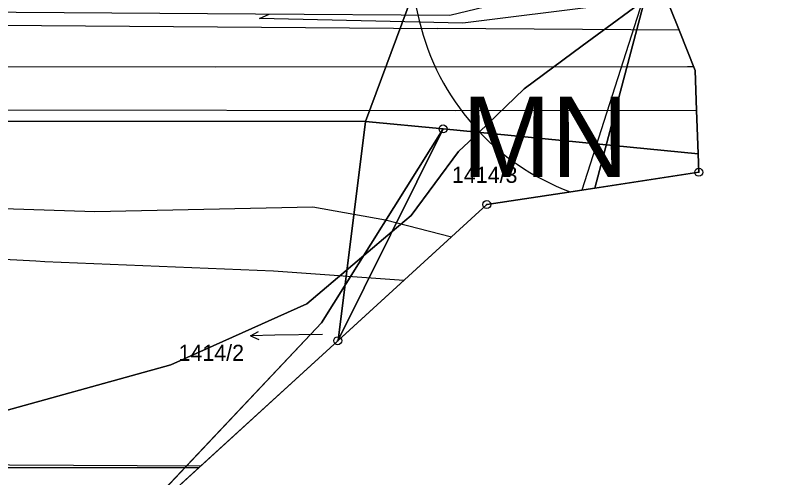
# Model space of a CAD drawing. Extents: x -706130 to -698555, y -971544 to -967260.
# Drawn here: x -705401.2 to -705303.9, y -969623.5 to -969565.9 of the extents above; entities that cross this region are included whole.
import ezdxf

# ---------------------------------------------------------------- set-up
doc = ezdxf.new("R2010")
doc.units = 0
for name, color, linetype in [('BPEJ hranice S', 7, 'Continuous'), ('BPEJ I-II trida ochrany S', 7, 'Continuous'), ('Hranice řešeného území', 7, 'Continuous'), ('KN_Hranice obce', 7, 'Continuous'), ('KN_Hranice_katastrální území', 7, 'Continuous'), ('KN_Hranice_parcel', 7, 'Continuous'), ('KN_Hranice_parcel_vnitrni_kresba', 7, 'Continuous'), ('KN_Parcelni cisla', 7, 'Continuous'), ('KN_Parcelni cisla_sipky', 7, 'Continuous'), ('KN_Polygon parcely', 7, 'Continuous'), ('KN_POZEMKY_14_OSTATNI PLOCHA', 7, 'Continuous'), ('KN_POZEMKY_2_ORNA PUDA', 7, 'Continuous'), ('KN_VYUZITI_16_ostatni plocha_silnice', 7, 'Continuous'), ('KN_VYUZITI_26_ostatni plocha_jina plocha', 7, 'Continuous'), ('KN_Značky bodu BP', 7, 'Continuous'), ('Komunikace I třídy osy N', 7, 'Continuous'), ('Koridor cyklostezka Svate Zdislavy N', 7, 'Continuous'), ('Koridor cyklostezka Svate Zdislavy srafy N', 7, 'Continuous'), ('Koridor silnicni_D03_silnice I tridy N', 7, 'Continuous'), ('Koridor silnicni_D03_silnice I tridy srafy N', 7, 'Continuous'), ('OP lesa 30 m', 7, 'Continuous'), ('OP silnic S', 7, 'Continuous'), ('Plochy doprava silniční - silnice I třídy S', 7, 'Continuous'), ('Plochy smíšené nezastavěného území všeobecné S', 7, 'Continuous'), ('Plochy zemědělské všeobecné CELEK S', 7, 'Continuous'), ('Povodi vodniho toku S', 7, 'Continuous'), ('Regulační bloky v krajině S', 7, 'Continuous'), ('Regulační bloky zastavěné S', 7, 'Continuous'), ('Regulační kódy v krajině S', 7, 'Continuous'), ('Spoje_dálkový komunikační kabel S', 7, 'Continuous'), ('Spoje_dálkový optický komunikační kabel S', 7, 'Continuous'), ('Trasy cykloturistické N', 7, 'Continuous'), ('VPS dopravni infrastruktury_obrys N', 7, 'Continuous'), ('VPS dopravni infrastruktury_plochy N', 7, 'Continuous'), ('Zábory hodnocené - koridory', 7, 'Continuous')]:
    doc.layers.add(name, color=color, linetype=linetype)

msp = doc.modelspace()

# ---------------------------------------------------------------- linework, layer by layer
at = {"layer": 'BPEJ hranice S'}
for points in [[(-705320.511, -969562.335), (-705320.926, -969562.688), (-705330.424, -969569.698), (-705337.681, -969575.055), (-705343.362, -969580.491), (-705345.863, -969582.885), (-705351.792, -969590.833), (-705354.18, -969592.852), (-705357.7, -969595.83), (-705359.065, -969596.985), (-705364.836, -969601.866), (-705375.298, -969606.551), (-705381.793, -969609.459), (-705405.865, -969616.102), (-705428.514, -969619.661), (-705463.281, -969620.692), (-705492.956, -969621.522), (-705520.349, -969621.107), (-705544.317, -969623.754), (-705556.463, -969626.848), (-705556.464, -969626.848)], [(-705556.464, -969626.848), (-705480.64, -969625.23), (-705434.89, -969632.73), (-705401.38, -969643.36), (-705380.38, -969647.72), (-705390.94, -969633.83), (-705360.96, -969606.47), (-705342.35, -969589.48), (-705332.94, -969588.05), (-705328.86, -969587.43), (-705315.88, -969585.46), (-705315.96, -969583.15), (-705316.15, -969577.72), (-705316.33, -969572.76), (-705318.33, -969567.76), (-705320.511, -969562.335)], [(-705405.865, -969616.102), (-705381.793, -969609.459), (-705375.298, -969606.551), (-705364.836, -969601.866), (-705359.065, -969596.985), (-705357.7, -969595.83), (-705354.18, -969592.852), (-705351.792, -969590.833), (-705345.863, -969582.885), (-705343.362, -969580.491), (-705337.681, -969575.055), (-705330.424, -969569.698), (-705320.926, -969562.688)], [(-705327.673, -969564.669), (-705345.351, -969566.887), (-705370.725, -969566.3), (-705369.518, -969565.752)]]:
    msp.add_lwpolyline(points, dxfattribs=at)
at = {"layer": 'BPEJ I-II trida ochrany S'}
for p, q in [((-705357.51, -969579.12), (-705551.76, -969579.02)), ((-705347.81, -969580.06), (-705357.51, -969579.12)), ((-705357.699, -969595.829), (-705347.81, -969580.06)), ((-705375.298, -969606.551), (-705364.836, -969601.866))]:
    msp.add_line(p, q, dxfattribs=at)
for points in [[(-705364.836, -969601.866), (-705359.065, -969596.985), (-705357.7, -969595.83), (-705357.699, -969595.829)], [(-705405.865, -969616.102), (-705381.793, -969609.459), (-705375.298, -969606.551)]]:
    msp.add_lwpolyline(points, dxfattribs=at)
at = {"layer": 'Hranice řešeného území'}
msp.add_lwpolyline([(-705244.73, -969495.49), (-705261.6, -969505.35), (-705303.93, -969547.8), (-705321.55, -969559.75), (-705318.33, -969567.76), (-705316.33, -969572.76), (-705316.15, -969577.72), (-705315.96, -969583.15), (-705315.88, -969585.46), (-705328.86, -969587.43), (-705332.94, -969588.05), (-705342.35, -969589.48), (-705360.96, -969606.47), (-705390.94, -969633.83), (-705380.38, -969647.72), (-705401.38, -969643.36), (-705434.89, -969632.73), (-705480.64, -969625.23), (-705593.1, -969627.63), (-705623.83, -969679.01), (-705687.4, -969678.25), (-705740.87, -969647.85)], dxfattribs=at)
at = {"layer": 'KN_Hranice obce'}
msp.add_lwpolyline([(-705740.87, -969647.85), (-705687.4, -969678.25), (-705623.83, -969679.01), (-705593.1, -969627.63), (-705480.64, -969625.23), (-705434.89, -969632.73), (-705401.38, -969643.36), (-705380.38, -969647.72), (-705390.94, -969633.83), (-705360.96, -969606.47), (-705342.35, -969589.48), (-705332.94, -969588.05), (-705328.86, -969587.43), (-705315.88, -969585.46), (-705315.96, -969583.15), (-705316.15, -969577.72), (-705316.33, -969572.76), (-705318.33, -969567.76), (-705321.55, -969559.75), (-705303.93, -969547.8), (-705261.6, -969505.35), (-705244.73, -969495.49)], dxfattribs=at)
at = {"layer": 'KN_Hranice_katastrální území'}
msp.add_lwpolyline([(-705740.87, -969647.85), (-705687.4, -969678.25), (-705623.83, -969679.01), (-705593.1, -969627.63), (-705480.64, -969625.23), (-705434.89, -969632.73), (-705401.38, -969643.36), (-705380.38, -969647.72), (-705390.94, -969633.83), (-705360.96, -969606.47), (-705342.35, -969589.48), (-705332.94, -969588.05), (-705328.86, -969587.43), (-705315.88, -969585.46), (-705315.96, -969583.15), (-705316.15, -969577.72), (-705316.33, -969572.76), (-705318.33, -969567.76), (-705321.55, -969559.75), (-705303.93, -969547.8), (-705261.6, -969505.35), (-705244.73, -969495.49)], dxfattribs=at)
at = {"layer": 'KN_Hranice_parcel'}
for p, q in [((-705360.96, -969606.47), (-705347.81, -969580.06)), ((-705347.81, -969580.06), (-705315.96, -969583.15)), ((-705332.94, -969588.05), (-705328.86, -969587.43)), ((-705342.35, -969589.48), (-705332.94, -969588.05)), ((-705360.96, -969606.47), (-705342.35, -969589.48)), ((-705390.94, -969633.83), (-705360.96, -969606.47))]:
    msp.add_line(p, q, dxfattribs=at)
for points in [[(-705347.81, -969580.06), (-705357.51, -969579.12), (-705551.76, -969579.02), (-705765.75, -969577.73), (-705800.04, -969575.55), (-705821.47, -969570.79), (-705834.84, -969565.35), (-705860.02, -969551.46), (-705883.64, -969534.42), (-705897.3, -969526.11), (-705911.46, -969518.58), (-705918, -969517.26)], [(-705315.96, -969583.15), (-705316.15, -969577.72), (-705316.33, -969572.76), (-705318.33, -969567.76), (-705321.55, -969559.75)], [(-705390.94, -969633.83), (-705362.98, -969604.25), (-705347.81, -969580.06)], [(-705328.86, -969587.43), (-705315.88, -969585.46), (-705315.96, -969583.15)]]:
    msp.add_lwpolyline(points, dxfattribs=at)
at = {"layer": 'KN_Hranice_parcel_vnitrni_kresba'}
for p, q in [((-705550.56, -969565.94), (-705348.52, -969567.55)), ((-705318.33, -969567.76), (-705348.52, -969567.55)), ((-705551.65, -969577.55), (-705346.27, -969577.74)), ((-705346.27, -969577.74), (-705316.15, -969577.72))]:
    msp.add_line(p, q, dxfattribs=at)
at = {"layer": 'KN_Parcelni cisla_sipky'}
for p, q in [((-705371.831, -969605.842), (-705370.838, -969605.324)), ((-705368.83, -969605.79), (-705371.831, -969605.842)), ((-705371.831, -969605.842), (-705370.82, -969606.326)), ((-705362.84, -969605.68), (-705368.83, -969605.79))]:
    msp.add_line(p, q, dxfattribs=at)
at = {"layer": 'KN_Polygon parcely'}
for points in [[(-705480.64, -969625.23), (-705434.89, -969632.73), (-705401.38, -969643.36), (-705390.94, -969633.83), (-705362.98, -969604.25), (-705347.81, -969580.06), (-705357.51, -969579.12), (-705551.76, -969579.02), (-705765.75, -969577.73), (-705800.04, -969575.55), (-705821.47, -969570.79), (-705834.84, -969565.35), (-705860.02, -969551.46), (-705883.64, -969534.42), (-705897.3, -969526.11), (-705911.46, -969518.58), (-705918, -969517.26), (-705903.89, -969529.84), (-705882.7, -969548.73), (-705862.83, -969579.64), (-705856.81, -969592.97), (-705847.39, -969627.87), (-705593.1, -969627.63)], [(-705347.81, -969580.06), (-705362.98, -969604.25), (-705390.94, -969633.83), (-705360.96, -969606.47)], [(-705315.88, -969585.46), (-705315.96, -969583.15), (-705347.81, -969580.06), (-705360.96, -969606.47), (-705342.35, -969589.48), (-705332.94, -969588.05), (-705328.86, -969587.43)]]:
    msp.add_lwpolyline(points, close=True, dxfattribs=at)
msp.add_lwpolyline([(-705765.75, -969577.73), (-705551.76, -969579.02), (-705357.51, -969579.12), (-705347.81, -969580.06), (-705315.96, -969583.15), (-705316.15, -969577.72), (-705316.33, -969572.76), (-705318.33, -969567.76), (-705321.55, -969559.75), (-705346.96, -969565.91), (-705371.24, -969565.74), (-705550.52, -969564.48), (-705785.53, -969562.92)], dxfattribs=at)
at = {"layer": 'KN_POZEMKY_14_OSTATNI PLOCHA'}
for p, q in [((-705321.55, -969559.75), (-705318.33, -969567.76)), ((-705318.33, -969567.76), (-705316.33, -969572.76)), ((-705316.33, -969572.76), (-705316.15, -969577.72)), ((-705316.15, -969577.72), (-705315.96, -969583.15)), ((-705357.51, -969579.12), (-705551.76, -969579.02)), ((-705347.81, -969580.06), (-705357.51, -969579.12)), ((-705362.98, -969604.25), (-705347.81, -969580.06)), ((-705360.96, -969606.47), (-705347.81, -969580.06)), ((-705347.81, -969580.06), (-705360.96, -969606.47)), ((-705347.81, -969580.06), (-705315.96, -969583.15)), ((-705315.96, -969583.15), (-705347.81, -969580.06)), ((-705315.96, -969583.15), (-705315.88, -969585.46)), ((-705315.88, -969585.46), (-705328.86, -969587.43)), ((-705328.86, -969587.43), (-705332.94, -969588.05)), ((-705332.94, -969588.05), (-705342.35, -969589.48)), ((-705342.35, -969589.48), (-705360.96, -969606.47)), ((-705390.94, -969633.83), (-705362.98, -969604.25)), ((-705360.96, -969606.47), (-705390.94, -969633.83))]:
    msp.add_line(p, q, dxfattribs=at)
at = {"layer": 'KN_POZEMKY_2_ORNA PUDA'}
for p, q in [((-705551.76, -969579.02), (-705357.51, -969579.12)), ((-705357.51, -969579.12), (-705347.81, -969580.06)), ((-705347.81, -969580.06), (-705362.98, -969604.25)), ((-705362.98, -969604.25), (-705390.94, -969633.83))]:
    msp.add_line(p, q, dxfattribs=at)
at = {"layer": 'KN_VYUZITI_16_ostatni plocha_silnice'}
for p, q in [((-705321.55, -969559.75), (-705318.33, -969567.76)), ((-705318.33, -969567.76), (-705316.33, -969572.76)), ((-705316.33, -969572.76), (-705316.15, -969577.72)), ((-705316.15, -969577.72), (-705315.96, -969583.15)), ((-705357.51, -969579.12), (-705551.76, -969579.02)), ((-705347.81, -969580.06), (-705357.51, -969579.12)), ((-705315.96, -969583.15), (-705347.81, -969580.06))]:
    msp.add_line(p, q, dxfattribs=at)
at = {"layer": 'KN_VYUZITI_26_ostatni plocha_jina plocha'}
for p, q in [((-705362.98, -969604.25), (-705347.81, -969580.06)), ((-705360.96, -969606.47), (-705347.81, -969580.06)), ((-705347.81, -969580.06), (-705360.96, -969606.47)), ((-705347.81, -969580.06), (-705315.96, -969583.15)), ((-705315.96, -969583.15), (-705315.88, -969585.46)), ((-705315.88, -969585.46), (-705328.86, -969587.43)), ((-705328.86, -969587.43), (-705332.94, -969588.05)), ((-705332.94, -969588.05), (-705342.35, -969589.48)), ((-705342.35, -969589.48), (-705360.96, -969606.47)), ((-705390.94, -969633.83), (-705362.98, -969604.25)), ((-705360.96, -969606.47), (-705390.94, -969633.83))]:
    msp.add_line(p, q, dxfattribs=at)
at = {"layer": 'KN_Značky bodu BP'}
for centre, radius in [((-705347.81, -969580.06), 0.5), ((-705347.81, -969580.06), 0.0303), ((-705315.88, -969585.46), 0.5), ((-705315.88, -969585.46), 0.0303), ((-705342.35, -969589.48), 0.5), ((-705342.35, -969589.48), 0.0303), ((-705360.96, -969606.47), 0.5), ((-705360.96, -969606.47), 0.0303)]:
    msp.add_circle(centre, radius, dxfattribs=at)
at = {"layer": 'Komunikace I třídy osy N'}
msp.add_lwpolyline([(-705477.302, -969571.891), (-705470.213, -969571.953), (-705443.107, -969572.137), (-705412.678, -969572.258), (-705376.247, -969572.314), (-705317.303, -969572.291), (-705316.518, -969572.29)], dxfattribs=at)
at = {"layer": 'Koridor cyklostezka Svate Zdislavy N'}
msp.add_lwpolyline([(-705244.73, -969495.49), (-705274.851, -969508.46), (-705301.448, -969528.956), (-705305.728, -969533.069), (-705309.476, -969537.663), (-705313.84, -969545.883), (-705321.55, -969559.75), (-705328.86, -969587.43), (-705332.94, -969588.05), (-705342.35, -969589.48), (-705360.911, -969606.426), (-705357.51, -969579.12), (-705345.744, -969547.604), (-705321.605, -969528.922), (-705308.791, -969519.732), (-705286.806, -969502.972), (-705280.863, -969498.442), (-705274.77, -969494.338), (-705267.963, -969490.662), (-705257.364, -969487.11), (-705253.933, -969485.972)], dxfattribs=at)
at = {"layer": 'Koridor cyklostezka Svate Zdislavy srafy N'}
msp.add_lwpolyline([(-705253.933, -969485.972), (-705257.364, -969487.11), (-705267.963, -969490.662), (-705274.77, -969494.338), (-705280.863, -969498.442), (-705286.806, -969502.972), (-705308.791, -969519.732), (-705321.605, -969528.922), (-705345.744, -969547.604), (-705357.51, -969579.12), (-705360.911, -969606.426), (-705342.35, -969589.48), (-705332.94, -969588.05), (-705328.86, -969587.43), (-705321.55, -969559.75), (-705313.84, -969545.883), (-705309.476, -969537.663), (-705305.728, -969533.069), (-705301.448, -969528.956), (-705274.851, -969508.46), (-705244.73, -969495.49)], dxfattribs=at)
at = {"layer": 'Koridor silnicni_D03_silnice I tridy N'}
msp.add_lwpolyline([(-705278.461, -969522.259), (-705303.93, -969547.8), (-705321.55, -969559.75), (-705318.33, -969567.76), (-705316.33, -969572.76), (-705316.15, -969577.72), (-705315.96, -969583.15), (-705315.88, -969585.46), (-705328.86, -969587.43), (-705332.94, -969588.05), (-705342.35, -969589.48), (-705360.96, -969606.47), (-705378.317, -969622.31), (-705412.815, -969622.257), (-705443.376, -969622.136), (-705470.601, -969621.951), (-705477.749, -969621.889), (-705477.76, -969621.889)], dxfattribs=at)
at = {"layer": 'Koridor silnicni_D03_silnice I tridy srafy N'}
for points in [[(-705378.317, -969622.31), (-705360.96, -969606.47), (-705342.35, -969589.48), (-705332.94, -969588.05), (-705328.86, -969587.43), (-705315.88, -969585.46), (-705315.96, -969583.15), (-705316.15, -969577.72), (-705316.33, -969572.76), (-705318.33, -969567.76), (-705321.55, -969559.75), (-705303.93, -969547.8), (-705278.461, -969522.259)], [(-705477.76, -969621.889), (-705477.749, -969621.889), (-705470.601, -969621.951), (-705443.376, -969622.136), (-705412.815, -969622.257), (-705378.317, -969622.31)]]:
    msp.add_lwpolyline(points, dxfattribs=at)
at = {"layer": 'OP lesa 30 m'}
msp.add_line((-705352.774, -969557.91), (-705350.774, -969566.53), dxfattribs=at)
msp.add_arc((-705321.55, -969559.75), 30, 193.06256, 249.75513, dxfattribs=at)
at = {"layer": 'OP silnic S'}
msp.add_lwpolyline([(-705854.081, -969603.08), (-705841.397, -969608.08), (-705837.963, -969609.291), (-705825.151, -969613.291), (-705819.741, -969614.653), (-705800.991, -969618.278), (-705794.672, -969619.087), (-705784.909, -969619.707), (-705783.003, -969619.792), (-705768.371, -969620.162), (-705767.291, -969620.178), (-705680.409, -969620.499), (-705378.037, -969622.054)], dxfattribs=at)
at = {"layer": 'Plochy doprava silniční - silnice I třídy S'}
for p, q in [((-705551.76, -969579.02), (-705357.51, -969579.12)), ((-705357.51, -969579.12), (-705347.81, -969580.06)), ((-705347.81, -969580.06), (-705315.96, -969583.15))]:
    msp.add_line(p, q, dxfattribs=at)
msp.add_lwpolyline([(-705315.96, -969583.15), (-705316.15, -969577.72), (-705316.33, -969572.76), (-705318.33, -969567.76), (-705321.55, -969559.75)], dxfattribs=at)
at = {"layer": 'Plochy smíšené nezastavěného území všeobecné S'}
for p, q in [((-705347.81, -969580.06), (-705360.96, -969606.47)), ((-705315.96, -969583.15), (-705347.81, -969580.06)), ((-705332.94, -969588.05), (-705328.86, -969587.43)), ((-705342.35, -969589.48), (-705332.94, -969588.05)), ((-705360.96, -969606.47), (-705342.35, -969589.48))]:
    msp.add_line(p, q, dxfattribs=at)
msp.add_lwpolyline([(-705328.86, -969587.43), (-705315.88, -969585.46), (-705315.96, -969583.15)], dxfattribs=at)
at = {"layer": 'Plochy zemědělské všeobecné CELEK S'}
for p, q in [((-705357.51, -969579.12), (-705551.76, -969579.02)), ((-705347.81, -969580.06), (-705357.51, -969579.12)), ((-705360.96, -969606.47), (-705347.81, -969580.06)), ((-705390.94, -969633.83), (-705360.96, -969606.47))]:
    msp.add_line(p, q, dxfattribs=at)
at = {"layer": 'Povodi vodniho toku S'}
msp.add_lwpolyline([(-705740.87, -969647.85), (-705687.4, -969678.25), (-705623.83, -969679.01), (-705593.1, -969627.63), (-705480.64, -969625.23), (-705434.89, -969632.73), (-705401.38, -969643.36), (-705380.38, -969647.72), (-705390.94, -969633.83), (-705360.96, -969606.47), (-705342.35, -969589.48), (-705332.94, -969588.05), (-705328.86, -969587.43), (-705315.88, -969585.46), (-705315.96, -969583.15), (-705316.15, -969577.72), (-705316.33, -969572.76), (-705318.33, -969567.76), (-705321.55, -969559.75), (-705303.93, -969547.8), (-705261.6, -969505.35), (-705244.73, -969495.49)], dxfattribs=at)
at = {"layer": 'Regulační bloky v krajině S'}
for p, q in [((-705357.51, -969579.12), (-705551.76, -969579.02)), ((-705347.81, -969580.06), (-705357.51, -969579.12)), ((-705347.81, -969580.06), (-705360.96, -969606.47)), ((-705360.96, -969606.47), (-705347.81, -969580.06)), ((-705315.96, -969583.15), (-705347.81, -969580.06)), ((-705332.94, -969588.05), (-705328.86, -969587.43)), ((-705342.35, -969589.48), (-705332.94, -969588.05)), ((-705360.96, -969606.47), (-705342.35, -969589.48)), ((-705390.94, -969633.83), (-705360.96, -969606.47))]:
    msp.add_line(p, q, dxfattribs=at)
msp.add_lwpolyline([(-705328.86, -969587.43), (-705315.88, -969585.46), (-705315.96, -969583.15)], dxfattribs=at)
at = {"layer": 'Regulační bloky zastavěné S'}
for p, q in [((-705551.76, -969579.02), (-705357.51, -969579.12)), ((-705357.51, -969579.12), (-705347.81, -969580.06)), ((-705347.81, -969580.06), (-705315.96, -969583.15))]:
    msp.add_line(p, q, dxfattribs=at)
msp.add_lwpolyline([(-705315.96, -969583.15), (-705316.15, -969577.72), (-705316.33, -969572.76), (-705318.33, -969567.76), (-705321.55, -969559.75)], dxfattribs=at)
at = {"layer": 'Spoje_dálkový komunikační kabel S'}
msp.add_lwpolyline([(-705422.99, -969589.3), (-705391.29, -969590.36), (-705364.06, -969589.78), (-705355.01, -969591.37), (-705346.757, -969593.503)], dxfattribs=at)
at = {"layer": 'Spoje_dálkový optický komunikační kabel S'}
for points in [[(-705463.87, -969590.58), (-705463.25, -969593.13), (-705448.22, -969593.86), (-705423.38, -969595.23), (-705398.63, -969596.52)], [(-705398.63, -969596.52), (-705397.52, -969596.58), (-705368.98, -969597.77), (-705352.696, -969598.925)]]:
    msp.add_lwpolyline(points, dxfattribs=at)
at = {"layer": 'Trasy cykloturistické N'}
msp.add_lwpolyline([(-705207.86, -969481.43), (-705244.73, -969495.49), (-705274.851, -969508.46), (-705301.448, -969528.956), (-705305.728, -969533.069), (-705309.476, -969537.663), (-705313.84, -969545.883), (-705321.55, -969559.75), (-705330.475, -969587.675)], dxfattribs=at)
at = {"layer": 'VPS dopravni infrastruktury_obrys N'}
for points in [[(-705244.73, -969495.49), (-705274.851, -969508.46), (-705301.448, -969528.956), (-705305.728, -969533.069), (-705309.476, -969537.663), (-705313.84, -969545.883), (-705321.55, -969559.75), (-705328.86, -969587.43), (-705332.94, -969588.05), (-705342.35, -969589.48), (-705360.911, -969606.426), (-705357.51, -969579.12), (-705345.744, -969547.604), (-705321.605, -969528.922), (-705308.791, -969519.732), (-705286.806, -969502.972), (-705280.863, -969498.442), (-705274.77, -969494.338), (-705267.963, -969490.662), (-705257.364, -969487.11), (-705253.933, -969485.972)], [(-705332.94, -969588.05), (-705328.86, -969587.43), (-705315.88, -969585.46), (-705315.96, -969583.15), (-705316.15, -969577.72), (-705316.33, -969572.76), (-705318.33, -969567.76), (-705321.55, -969559.75)], [(-705378.317, -969622.31), (-705360.96, -969606.47), (-705342.35, -969589.48), (-705332.94, -969588.05)], [(-705470.601, -969621.951), (-705443.376, -969622.136), (-705412.815, -969622.257), (-705378.317, -969622.31)]]:
    msp.add_lwpolyline(points, dxfattribs=at)
at = {"layer": 'VPS dopravni infrastruktury_plochy N'}
for points in [[(-705244.73, -969495.49), (-705274.851, -969508.46), (-705301.448, -969528.956), (-705305.728, -969533.069), (-705309.476, -969537.663), (-705313.84, -969545.883), (-705321.55, -969559.75), (-705328.86, -969587.43), (-705332.94, -969588.05), (-705342.35, -969589.48), (-705360.911, -969606.426), (-705357.51, -969579.12), (-705345.744, -969547.604), (-705321.605, -969528.922), (-705308.791, -969519.732), (-705286.806, -969502.972), (-705280.863, -969498.442), (-705274.77, -969494.338), (-705267.963, -969490.662), (-705257.364, -969487.11), (-705253.933, -969485.972)], [(-705332.94, -969588.05), (-705328.86, -969587.43), (-705315.88, -969585.46), (-705315.96, -969583.15), (-705316.15, -969577.72), (-705316.33, -969572.76), (-705318.33, -969567.76), (-705321.55, -969559.75)], [(-705378.317, -969622.31), (-705360.96, -969606.47), (-705342.35, -969589.48), (-705332.94, -969588.05)], [(-705470.601, -969621.951), (-705443.376, -969622.136), (-705412.815, -969622.257), (-705378.317, -969622.31)]]:
    msp.add_lwpolyline(points, dxfattribs=at)
at = {"layer": 'Zábory hodnocené - koridory'}
for points in [[(-705244.73, -969495.49), (-705274.851, -969508.46), (-705301.448, -969528.956), (-705305.728, -969533.069), (-705309.476, -969537.663), (-705313.84, -969545.883), (-705321.55, -969559.75), (-705328.86, -969587.43), (-705332.94, -969588.05), (-705342.35, -969589.48), (-705360.911, -969606.426), (-705357.51, -969579.12), (-705345.744, -969547.604), (-705321.605, -969528.922), (-705308.791, -969519.732), (-705286.806, -969502.972), (-705280.863, -969498.442), (-705274.77, -969494.338), (-705267.963, -969490.662), (-705257.364, -969487.11), (-705253.933, -969485.972)], [(-705278.461, -969522.259), (-705303.93, -969547.8), (-705321.55, -969559.75), (-705318.33, -969567.76), (-705316.33, -969572.76), (-705316.15, -969577.72), (-705315.96, -969583.15), (-705315.88, -969585.46), (-705328.86, -969587.43), (-705332.94, -969588.05), (-705342.35, -969589.48), (-705360.96, -969606.47), (-705378.317, -969622.31), (-705412.815, -969622.257), (-705443.376, -969622.136), (-705470.601, -969621.951), (-705477.749, -969621.889), (-705477.76, -969621.889)]]:
    msp.add_lwpolyline(points, dxfattribs=at)

# ---------------------------------------------------------------- texts
at = {"layer": 'KN_Parcelni cisla'}
for s, p in [('1414/3', (-705346.7, -969586.78)), ('1414/2', (-705380.836, -969608.973))]:
    msp.add_text(s, height=2, dxfattribs=at).set_placement(p)
at = {"layer": 'Regulační kódy v krajině S'}
msp.add_text('MN', height=10, dxfattribs=at).set_placement((-705345.447, -969586.047))

doc.saveas('drawing.dxf')
